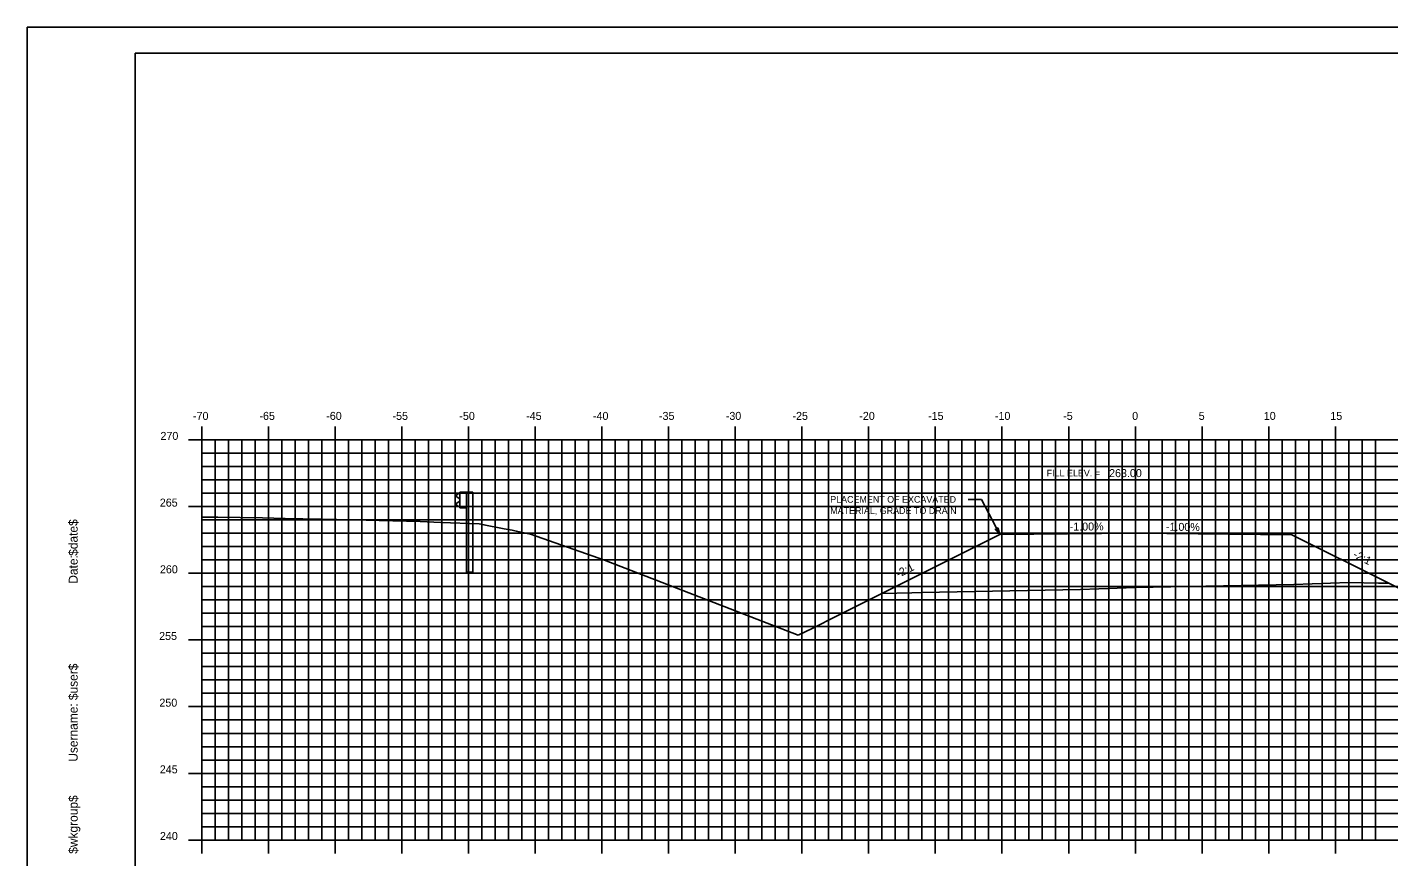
# Model space of a CAD drawing. Extents: x 1168600 to 1177589, y 610178 to 611246.
# Drawn here: x 1175643.8 to 1175745.9, y 610316.5 to 610378.7 of the extents above; entities that cross this region are included whole.
import ezdxf

# ---------------------------------------------------------------- set-up
doc = ezdxf.new("R2010")
doc.units = 0
for name, color, linetype in [('_Construction', 7, 'Continuous'), ('_Station Equation', 7, 'Continuous'), ('ANNOTATION', 7, 'Continuous'), ('BORDER', 7, 'Continuous'), ('D_Roadway_Centerline_Text', 7, 'Continuous'), ('D_Slope_Fill', 7, 'Continuous'), ('D_Text_Standard', 7, 'Continuous'), ('H_V ANNOTATION', 7, 'Continuous'), ('MAJOR', 7, 'Continuous'), ('MINOR', 7, 'Continuous'), ('PLOT BOUNDARY', 7, 'Continuous')]:
    doc.layers.add(name, color=color, linetype=linetype)

msp = doc.modelspace()

# ---------------------------------------------------------------- linework, layer by layer
at = {"layer": '_Construction'}
for q in [(1175716.7, 610340.7), (1175738.6, 610340.68)]:
    msp.add_line((1175726.87, 610340.8), q, dxfattribs=at)
at = {"layer": '_Station Equation'}
msp.add_lwpolyline([(1175656.87, 610342.01), (1175657.28, 610342.02), (1175657.47, 610342.02), (1175658.07, 610342.01), (1175661.41, 610341.95), (1175663.13, 610341.92), (1175665.79, 610341.87), (1175668.19, 610341.82), (1175670.18, 610341.77), (1175673.25, 610341.69), (1175674.79, 610341.62), (1175677.66, 610341.51), (1175678.02, 610341.44), (1175679.55, 610341.13), (1175680.14, 610341.03), (1175680.45, 610340.97), (1175681.51, 610340.74), (1175687.06, 610338.78), (1175701.59, 610333.15)], dxfattribs=at)
at = {"layer": 'ANNOTATION'}
for p in [(1175714.34, 610343.34), (1175716.7, 610340.7)]:
    msp.add_line(p, (1175715.34, 610343.34), dxfattribs=at)
msp.add_lwpolyline([(1175716.58, 610341.2), (1175716.7, 610340.7), (1175716.36, 610341.09)], close=True, dxfattribs=at)
at = {"layer": 'BORDER'}
for p, q in [((1175811.87, 610376.8), (1175651.87, 610376.8)), ((1175651.87, 610376.8), (1175651.87, 610271.8))]:
    msp.add_line(p, q, dxfattribs=at)
at = {"layer": 'D_Slope_Fill'}
for p, q in [((1175676.12, 610343.79), (1175675.98, 610343.69)), ((1175675.98, 610343.54), (1175676.17, 610343.41)), ((1175676.22, 610343.81), (1175676.14, 610343.79)), ((1175676.22, 610343.88), (1175676.71, 610343.88)), ((1175676.22, 610342.71), (1175676.22, 610343.88)), ((1175676.71, 610343.88), (1175677.2, 610343.88)), ((1175676.71, 610343.88), (1175676.71, 610342.71)), ((1175677.2, 610343.88), (1175677.2, 610337.88)), ((1175676.17, 610343.19), (1175675.98, 610343.05)), ((1175675.98, 610342.91), (1175676.12, 610342.81)), ((1175676.14, 610342.8), (1175676.22, 610342.79)), ((1175676.21, 610343.34), (1175676.21, 610343.25)), ((1175676.71, 610342.71), (1175676.22, 610342.71)), ((1175676.71, 610337.88), (1175676.71, 610342.71)), ((1175676.71, 610337.88), (1175677.2, 610337.88))]:
    msp.add_line(p, q, dxfattribs=at)
for centre, major_axis, start_param, end_param in [((1175676.03, 610343.62), (-0.0877, 0), 5.323254, 7.243116), ((1175676.15, 610343.75), (-0.0417, 0), 4.886922, 5.323254), ((1175676.03, 610342.98), (-0.0877, 0), 5.323254, 7.243116), ((1175676.15, 610342.84), (-0.0417, 0), 0.959931, 1.396263), ((1175676.13, 610343.34), (0.0789, 0), 0, 0.959931), ((1175676.13, 610343.25), (0.0789, 0), 5.323254, 6.283185)]:
    msp.add_ellipse(centre, major_axis=major_axis, ratio=0.995501, start_param=start_param, end_param=end_param, dxfattribs=at)
at = {"layer": 'D_Text_Standard'}
for points in [[(1175707.87, 610336.28), (1175716.7, 610340.7), (1175726.87, 610340.8), (1175738.6, 610340.68), (1175745.87, 610337.05)], [(1175701.59, 610333.15), (1175702.68, 610333.69), (1175704.46, 610334.58), (1175705.36, 610335.03), (1175707.87, 610336.28), (1175710.1, 610336.33), (1175710.87, 610336.35), (1175722.76, 610336.59), (1175726.87, 610336.73), (1175738.76, 610336.97), (1175742.87, 610337.11), (1175745.1, 610337.06), (1175745.87, 610337.05), (1175746.58, 610336.7), (1175748.73, 610335.62), (1175750.87, 610334.55), (1175752.41, 610333.78)]]:
    msp.add_lwpolyline(points, dxfattribs=at)
at = {"layer": 'MAJOR'}
for p, q in [((1175656.87, 610348.8), (1175656.87, 610347.8)), ((1175661.87, 610348.8), (1175661.87, 610347.8)), ((1175666.87, 610348.8), (1175666.87, 610347.8)), ((1175671.87, 610348.8), (1175671.87, 610347.8)), ((1175676.87, 610348.8), (1175676.87, 610347.8)), ((1175681.87, 610348.8), (1175681.87, 610347.8)), ((1175686.87, 610348.8), (1175686.87, 610347.8)), ((1175691.87, 610348.8), (1175691.87, 610347.8)), ((1175696.87, 610348.8), (1175696.87, 610347.8)), ((1175701.87, 610348.8), (1175701.87, 610347.8)), ((1175706.87, 610348.8), (1175706.87, 610347.8)), ((1175711.87, 610348.8), (1175711.87, 610347.8)), ((1175716.87, 610348.8), (1175716.87, 610347.8)), ((1175721.87, 610348.8), (1175721.87, 610347.8)), ((1175726.87, 610348.8), (1175726.87, 610347.8)), ((1175731.87, 610348.8), (1175731.87, 610347.8)), ((1175736.87, 610348.8), (1175736.87, 610347.8)), ((1175741.87, 610348.8), (1175741.87, 610347.8)), ((1175655.87, 610347.8), (1175656.87, 610347.8)), ((1175656.87, 610347.8), (1175796.87, 610347.8)), ((1175656.87, 610317.8), (1175656.87, 610347.8)), ((1175656.87, 610317.8), (1175656.87, 610347.8)), ((1175656.87, 610347.8), (1175796.87, 610347.8)), ((1175661.87, 610317.8), (1175661.87, 610347.8)), ((1175666.87, 610317.8), (1175666.87, 610347.8)), ((1175671.87, 610317.8), (1175671.87, 610347.8)), ((1175676.87, 610317.8), (1175676.87, 610347.8)), ((1175681.87, 610317.8), (1175681.87, 610347.8)), ((1175686.87, 610317.8), (1175686.87, 610347.8)), ((1175691.87, 610317.8), (1175691.87, 610347.8)), ((1175696.87, 610317.8), (1175696.87, 610347.8)), ((1175701.87, 610317.8), (1175701.87, 610347.8)), ((1175706.87, 610317.8), (1175706.87, 610347.8)), ((1175711.87, 610317.8), (1175711.87, 610347.8)), ((1175716.87, 610317.8), (1175716.87, 610347.8)), ((1175721.87, 610317.8), (1175721.87, 610347.8)), ((1175726.87, 610317.8), (1175726.87, 610347.8)), ((1175731.87, 610317.8), (1175731.87, 610347.8)), ((1175736.87, 610317.8), (1175736.87, 610347.8)), ((1175741.87, 610317.8), (1175741.87, 610347.8)), ((1175655.87, 610342.8), (1175656.87, 610342.8)), ((1175656.87, 610342.8), (1175796.87, 610342.8)), ((1175655.87, 610337.8), (1175656.87, 610337.8)), ((1175656.87, 610337.8), (1175796.87, 610337.8)), ((1175655.87, 610332.8), (1175656.87, 610332.8)), ((1175656.87, 610332.8), (1175796.87, 610332.8)), ((1175655.87, 610327.8), (1175656.87, 610327.8)), ((1175656.87, 610327.8), (1175796.87, 610327.8)), ((1175655.87, 610322.8), (1175656.87, 610322.8)), ((1175656.87, 610322.8), (1175796.87, 610322.8)), ((1175655.87, 610317.8), (1175656.87, 610317.8)), ((1175656.87, 610317.8), (1175796.87, 610317.8)), ((1175656.87, 610317.8), (1175796.87, 610317.8)), ((1175656.87, 610316.8), (1175656.87, 610317.8)), ((1175661.87, 610316.8), (1175661.87, 610317.8)), ((1175666.87, 610316.8), (1175666.87, 610317.8)), ((1175671.87, 610316.8), (1175671.87, 610317.8)), ((1175676.87, 610316.8), (1175676.87, 610317.8)), ((1175681.87, 610316.8), (1175681.87, 610317.8)), ((1175686.87, 610316.8), (1175686.87, 610317.8)), ((1175691.87, 610316.8), (1175691.87, 610317.8)), ((1175696.87, 610316.8), (1175696.87, 610317.8)), ((1175701.87, 610316.8), (1175701.87, 610317.8)), ((1175706.87, 610316.8), (1175706.87, 610317.8)), ((1175711.87, 610316.8), (1175711.87, 610317.8)), ((1175716.87, 610316.8), (1175716.87, 610317.8)), ((1175721.87, 610316.8), (1175721.87, 610317.8)), ((1175726.87, 610316.8), (1175726.87, 610317.8)), ((1175731.87, 610316.8), (1175731.87, 610317.8)), ((1175736.87, 610316.8), (1175736.87, 610317.8)), ((1175741.87, 610316.8), (1175741.87, 610317.8))]:
    msp.add_line(p, q, dxfattribs=at)
at = {"layer": 'MINOR'}
for p, q in [((1175657.87, 610317.8), (1175657.87, 610347.8)), ((1175658.87, 610317.8), (1175658.87, 610347.8)), ((1175659.87, 610317.8), (1175659.87, 610347.8)), ((1175660.87, 610317.8), (1175660.87, 610347.8)), ((1175662.87, 610317.8), (1175662.87, 610347.8)), ((1175663.87, 610317.8), (1175663.87, 610347.8)), ((1175664.87, 610317.8), (1175664.87, 610347.8)), ((1175665.87, 610317.8), (1175665.87, 610347.8)), ((1175667.87, 610317.8), (1175667.87, 610347.8)), ((1175668.87, 610317.8), (1175668.87, 610347.8)), ((1175669.87, 610317.8), (1175669.87, 610347.8)), ((1175670.87, 610317.8), (1175670.87, 610347.8)), ((1175672.87, 610317.8), (1175672.87, 610347.8)), ((1175673.87, 610317.8), (1175673.87, 610347.8)), ((1175674.87, 610317.8), (1175674.87, 610347.8)), ((1175675.87, 610317.8), (1175675.87, 610347.8)), ((1175677.87, 610317.8), (1175677.87, 610347.8)), ((1175678.87, 610317.8), (1175678.87, 610347.8)), ((1175679.87, 610317.8), (1175679.87, 610347.8)), ((1175680.87, 610317.8), (1175680.87, 610347.8)), ((1175682.87, 610317.8), (1175682.87, 610347.8)), ((1175683.87, 610317.8), (1175683.87, 610347.8)), ((1175684.87, 610317.8), (1175684.87, 610347.8)), ((1175685.87, 610317.8), (1175685.87, 610347.8)), ((1175687.87, 610317.8), (1175687.87, 610347.8)), ((1175688.87, 610317.8), (1175688.87, 610347.8)), ((1175689.87, 610317.8), (1175689.87, 610347.8)), ((1175690.87, 610317.8), (1175690.87, 610347.8)), ((1175692.87, 610317.8), (1175692.87, 610347.8)), ((1175693.87, 610317.8), (1175693.87, 610347.8)), ((1175694.87, 610317.8), (1175694.87, 610347.8)), ((1175695.87, 610317.8), (1175695.87, 610347.8)), ((1175697.87, 610317.8), (1175697.87, 610347.8)), ((1175698.87, 610317.8), (1175698.87, 610347.8)), ((1175699.87, 610317.8), (1175699.87, 610347.8)), ((1175700.87, 610317.8), (1175700.87, 610347.8)), ((1175702.87, 610317.8), (1175702.87, 610347.8)), ((1175703.87, 610317.8), (1175703.87, 610347.8)), ((1175704.87, 610317.8), (1175704.87, 610347.8)), ((1175705.87, 610317.8), (1175705.87, 610347.8)), ((1175707.87, 610317.8), (1175707.87, 610347.8)), ((1175708.87, 610317.8), (1175708.87, 610347.8)), ((1175709.87, 610317.8), (1175709.87, 610347.8)), ((1175710.87, 610317.8), (1175710.87, 610347.8)), ((1175712.87, 610317.8), (1175712.87, 610347.8)), ((1175713.87, 610317.8), (1175713.87, 610347.8)), ((1175714.87, 610317.8), (1175714.87, 610347.8)), ((1175715.87, 610317.8), (1175715.87, 610347.8)), ((1175717.87, 610317.8), (1175717.87, 610347.8)), ((1175718.87, 610317.8), (1175718.87, 610347.8)), ((1175719.87, 610317.8), (1175719.87, 610347.8)), ((1175720.87, 610317.8), (1175720.87, 610347.8)), ((1175722.87, 610317.8), (1175722.87, 610347.8)), ((1175723.87, 610317.8), (1175723.87, 610347.8)), ((1175724.87, 610317.8), (1175724.87, 610347.8)), ((1175725.87, 610317.8), (1175725.87, 610347.8)), ((1175727.87, 610317.8), (1175727.87, 610347.8)), ((1175728.87, 610317.8), (1175728.87, 610347.8)), ((1175729.87, 610317.8), (1175729.87, 610347.8)), ((1175730.87, 610317.8), (1175730.87, 610347.8)), ((1175732.87, 610317.8), (1175732.87, 610347.8)), ((1175733.87, 610317.8), (1175733.87, 610347.8)), ((1175734.87, 610317.8), (1175734.87, 610347.8)), ((1175735.87, 610317.8), (1175735.87, 610347.8)), ((1175737.87, 610317.8), (1175737.87, 610347.8)), ((1175738.87, 610317.8), (1175738.87, 610347.8)), ((1175739.87, 610317.8), (1175739.87, 610347.8)), ((1175740.87, 610317.8), (1175740.87, 610347.8)), ((1175742.87, 610317.8), (1175742.87, 610347.8)), ((1175743.87, 610317.8), (1175743.87, 610347.8)), ((1175744.87, 610317.8), (1175744.87, 610347.8)), ((1175656.87, 610346.8), (1175796.87, 610346.8)), ((1175656.87, 610346.8), (1175657.87, 610346.8)), ((1175656.87, 610345.8), (1175796.87, 610345.8)), ((1175656.87, 610345.8), (1175657.87, 610345.8)), ((1175656.87, 610344.8), (1175796.87, 610344.8)), ((1175656.87, 610344.8), (1175657.87, 610344.8)), ((1175656.87, 610343.8), (1175796.87, 610343.8)), ((1175656.87, 610343.8), (1175657.87, 610343.8)), ((1175656.87, 610341.8), (1175796.87, 610341.8)), ((1175656.87, 610341.8), (1175657.87, 610341.8)), ((1175656.87, 610340.8), (1175796.87, 610340.8)), ((1175656.87, 610340.8), (1175657.87, 610340.8)), ((1175656.87, 610339.8), (1175796.87, 610339.8)), ((1175656.87, 610339.8), (1175657.87, 610339.8)), ((1175656.87, 610338.8), (1175796.87, 610338.8)), ((1175656.87, 610338.8), (1175657.87, 610338.8)), ((1175656.87, 610336.8), (1175796.87, 610336.8)), ((1175656.87, 610336.8), (1175657.87, 610336.8)), ((1175656.87, 610335.8), (1175796.87, 610335.8)), ((1175656.87, 610335.8), (1175657.87, 610335.8)), ((1175656.87, 610334.8), (1175796.87, 610334.8)), ((1175656.87, 610334.8), (1175657.87, 610334.8)), ((1175656.87, 610333.8), (1175796.87, 610333.8)), ((1175656.87, 610333.8), (1175657.87, 610333.8)), ((1175656.87, 610331.8), (1175796.87, 610331.8)), ((1175656.87, 610331.8), (1175657.87, 610331.8)), ((1175656.87, 610330.8), (1175796.87, 610330.8)), ((1175656.87, 610330.8), (1175657.87, 610330.8)), ((1175656.87, 610329.8), (1175796.87, 610329.8)), ((1175656.87, 610329.8), (1175657.87, 610329.8)), ((1175656.87, 610328.8), (1175796.87, 610328.8)), ((1175656.87, 610328.8), (1175657.87, 610328.8)), ((1175656.87, 610326.8), (1175796.87, 610326.8)), ((1175656.87, 610326.8), (1175657.87, 610326.8)), ((1175656.87, 610325.8), (1175796.87, 610325.8)), ((1175656.87, 610325.8), (1175657.87, 610325.8)), ((1175656.87, 610324.8), (1175796.87, 610324.8)), ((1175656.87, 610324.8), (1175657.87, 610324.8)), ((1175656.87, 610323.8), (1175796.87, 610323.8)), ((1175656.87, 610323.8), (1175657.87, 610323.8)), ((1175656.87, 610321.8), (1175796.87, 610321.8)), ((1175656.87, 610321.8), (1175657.87, 610321.8)), ((1175656.87, 610320.8), (1175796.87, 610320.8)), ((1175656.87, 610320.8), (1175657.87, 610320.8)), ((1175656.87, 610319.8), (1175796.87, 610319.8)), ((1175656.87, 610319.8), (1175657.87, 610319.8)), ((1175656.87, 610318.8), (1175796.87, 610318.8)), ((1175656.87, 610318.8), (1175657.87, 610318.8))]:
    msp.add_line(p, q, dxfattribs=at)
at = {"layer": 'PLOT BOUNDARY'}
msp.add_lwpolyline([(1175643.78, 610268.74), (1175813.78, 610268.74), (1175813.78, 610378.74), (1175643.78, 610378.74)], close=True, dxfattribs=at)

# ---------------------------------------------------------------- texts
at = {"layer": 'ANNOTATION'}
for s, p in [('FILL ELEV. =', (1175720.22, 610345.06)), ('PLACEMENT OF EXCAVATED ', (1175703.99, 610343.09)), ('MATERIAL, GRADE TO DRAIN', (1175703.99, 610342.25))]:
    msp.add_text(s, height=0.5, dxfattribs=at).set_placement(p)
for s, rotation, p in [('-1.00%', 0.5729, (1175721.95, 610340.99)), ('-1.00%', 359.4271, (1175729.16, 610340.99)), ('-2:1', 333.4349, (1175743.14, 610339.02)), ('-2:1', 26.5651, (1175709.1, 610337.45))]:
    msp.add_text(s, height=0.6, rotation=rotation, dxfattribs=at).set_placement(p)
at = {"layer": 'BORDER'}
for s, p in [('$date$', (1175647.56, 610339.11)), ('Date:', (1175647.56, 610337.02)), ('$user$', (1175647.56, 610328.29)), ('Username:', (1175647.56, 610323.67)), ('$wkgroup$', (1175647.56, 610316.77))]:
    msp.add_text(s, height=0.67, rotation=90, dxfattribs=at).set_placement(p)
at = {"layer": 'D_Roadway_Centerline_Text'}
msp.add_text('263.00', height=0.6, dxfattribs=at).set_placement((1175724.9, 610345.01))
at = {"layer": 'D_Text_Standard'}
for s, p in [('C', (1175726.87, 610336.73)), ('L', (1175726.87, 610336.72))]:
    msp.add_text(s, height=0.0146, dxfattribs=at).set_placement(p)
at = {"layer": 'H_V ANNOTATION'}
for s, p in [('-70', (1175656.21, 610349.3)), ('-65', (1175661.19, 610349.3)), ('-60', (1175666.2, 610349.3)), ('-55', (1175671.17, 610349.3)), ('-50', (1175676.18, 610349.3)), ('-45', (1175681.19, 610349.3)), ('-40', (1175686.2, 610349.3)), ('-35', (1175691.15, 610349.3)), ('-30', (1175696.16, 610349.3)), ('-25', (1175701.16, 610349.3)), ('-20', (1175706.17, 610349.3)), ('-15', (1175711.33, 610349.3)), ('-10', (1175716.34, 610349.3)), ('-5', (1175721.46, 610349.3)), ('0', (1175726.63, 610349.3)), ('5', (1175731.62, 610349.3)), ('10', (1175736.5, 610349.3)), ('15', (1175741.49, 610349.3)), ('270', (1175653.77, 610347.8)), ('265', (1175653.72, 610342.8)), ('260', (1175653.73, 610337.8)), ('255', (1175653.67, 610332.8)), ('250', (1175653.69, 610327.8)), ('245', (1175653.72, 610322.8)), ('240', (1175653.73, 610317.8))]:
    msp.add_text(s, height=0.6, dxfattribs=at).set_placement(p)

doc.saveas('drawing.dxf')
